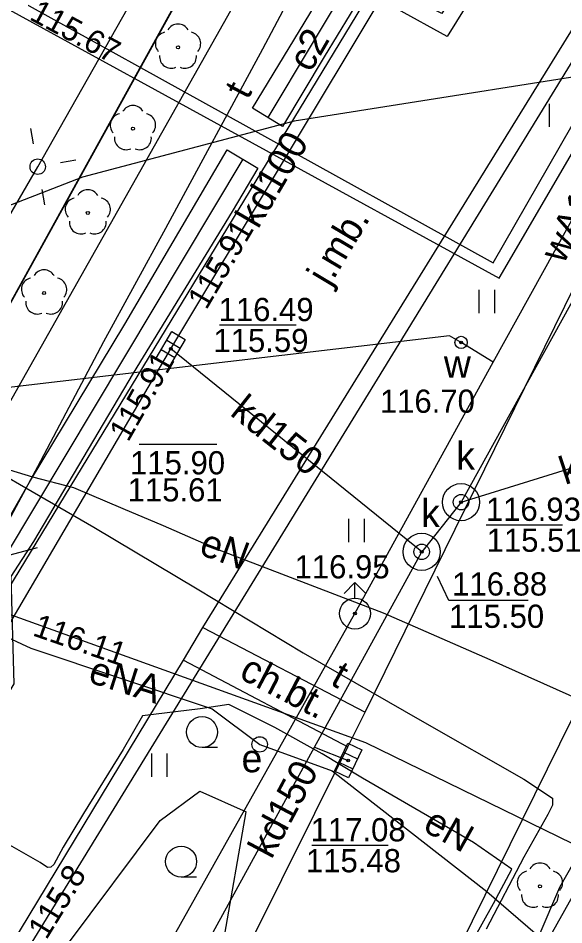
# Model space of a CAD drawing. Extents: x 6434771 to 6436222, y 5663454 to 5664782.
# Drawn here: x 6435311.21 to 6435328.82, y 5664009.43 to 5664038.73 of the extents above; entities that cross this region are included whole.
import ezdxf

# ---------------------------------------------------------------- set-up
doc = ezdxf.new("R2010")
doc.units = 0
for name, color, linetype in [('Warstwa 1', 7, 'Continuous'), ('Warstwa 10', 7, 'Continuous'), ('Warstwa 11', 7, 'Continuous'), ('Warstwa 12', 7, 'Continuous'), ('Warstwa 13', 7, 'Continuous'), ('Warstwa 14', 7, 'Continuous'), ('Warstwa 15', 7, 'Continuous'), ('Warstwa 19', 7, 'Continuous'), ('Warstwa 2', 7, 'Continuous'), ('Warstwa 4', 7, 'Continuous'), ('Warstwa 5', 7, 'Continuous'), ('Warstwa 6', 7, 'Continuous'), ('Warstwa 7', 7, 'Continuous'), ('Warstwa 8', 7, 'Continuous'), ('Warstwa 9', 7, 'Continuous')]:
    doc.layers.add(name, color=color, linetype=linetype)

msp = doc.modelspace()

# ---------------------------------------------------------------- linework, layer by layer
at = {"layer": 'Warstwa 1'}
msp.add_line((6435307.31, 5664022.93), (6435337.33, 5664077.34), dxfattribs=at)
msp.add_line((6435307.31, 5664022.93), (6435337.33, 5664077.34), dxfattribs=at)
at = {"layer": 'Warstwa 10'}
msp.add_lwpolyline([(6435512.08, 5664031.68), (6435519.26, 5664044.9), (6435520.43, 5664047.46), (6435517.52, 5664049.32), (6435488.86, 5664065.55), (6435459.11, 5664082.2), (6435427.46, 5664100.1), (6435402.03, 5664114.43), (6435399.19, 5664115.75), (6435391.2, 5664109.31), (6435384.85, 5664113.55), (6435364.69, 5664124.71), (6435341.99, 5664084.56), (6435345.46, 5664082.7), (6435349.36, 5664079.95), (6435341.23, 5664057.14), (6435338.72, 5664053.07), (6435311.53, 5664008.68), (6435286.89, 5663965.43), (6435277.879, 5663970.039)], dxfattribs=at)
at = {"layer": 'Warstwa 11'}
for centre in [(6435316.368, 5664037.79), (6435314.912, 5664035.157), (6435313.456, 5664032.436), (6435312.045, 5664029.847), (6435328.052, 5664010.68)]:
    msp.add_circle(centre, 0.05, dxfattribs=at)
for centre, start, end in [((6435316.368, 5664038.165), 30.1471, 149.8529), ((6435316.011, 5664037.906), 102.1471, 221.8529), ((6435316.725, 5664037.906), 318.1471, 77.8529), ((6435316.148, 5664037.487), 174.1471, 293.8529), ((6435316.588, 5664037.487), 246.1471, 5.8529), ((6435314.912, 5664035.532), 30.1471, 149.8529), ((6435314.555, 5664035.273), 102.1471, 221.8529), ((6435315.269, 5664035.273), 318.1471, 77.8529), ((6435314.692, 5664034.854), 174.1471, 293.8529), ((6435315.132, 5664034.854), 246.1471, 5.8529), ((6435313.456, 5664032.811), 30.1471, 149.8529), ((6435313.099, 5664032.552), 102.1471, 221.8529), ((6435313.813, 5664032.552), 318.1471, 77.8529), ((6435313.236, 5664032.133), 174.1471, 293.8529), ((6435313.676, 5664032.133), 246.1471, 5.8529), ((6435311.688, 5664029.963), 102.1471, 221.8529), ((6435312.045, 5664030.222), 30.1471, 149.8529), ((6435312.402, 5664029.963), 318.1471, 77.8529), ((6435311.825, 5664029.544), 174.1471, 293.8529), ((6435312.265, 5664029.544), 246.1471, 5.8529), ((6435328.052, 5664011.055), 30.1471, 149.8529), ((6435327.695, 5664010.796), 102.1471, 221.8529), ((6435328.409, 5664010.796), 318.1471, 77.8529), ((6435327.832, 5664010.377), 174.1471, 293.8529), ((6435328.272, 5664010.377), 246.1471, 5.8529)]:
    msp.add_arc(centre, 0.375, start, end, dxfattribs=at)
at = {"layer": 'Warstwa 12'}
for points in [[(6435278.792, 5664045.606), (6435306.174, 5664030.715), (6435310.762, 5664039.58), (6435326.537, 5664030.819), (6435334.863, 5664045.339), (6435327.866, 5664049.763), (6435337.94, 5664067.26), (6435339.34, 5664069.75), (6435339.788, 5664070.6), (6435338.171, 5664071.64), (6435342.787, 5664079.615), (6435347.358, 5664077.139), (6435347.256, 5664076.95)], [(6435278.788, 5664045.214), (6435306.298, 5664030.183), (6435310.786, 5664039.079), (6435326.731, 5664030.326), (6435335.504, 5664045.391), (6435328.338, 5664049.948), (6435338.48, 5664067.34), (6435339.93, 5664069.91), (6435340.35, 5664070.734), (6435338.792, 5664071.772), (6435343.051, 5664079.121), (6435347.191, 5664076.832), (6435347.358, 5664077.139)], [(6435306.82, 5664025.26), (6435311.84, 5664033.93), (6435316.74, 5664042.59), (6435321.09, 5664050.27), (6435325.45, 5664058.66), (6435330.14, 5664066.9), (6435332.67, 5664071.99), (6435333.39, 5664072.12), (6435334.16, 5664072.63), (6435335.42, 5664074.27), (6435335.81, 5664072.89)], [(6435300.942, 5664004.189), (6435304.011, 5664009.98), (6435304.205, 5664010.301), (6435304.49, 5664010.572), (6435305.124, 5664011.694), (6435308.832, 5664018.648), (6435311.845, 5664024.247), (6435313.978, 5664028.279), (6435315.973, 5664031.948), (6435319.103, 5664037.735), (6435321.271, 5664041.831), (6435323.211, 5664045.345), (6435325.149, 5664048.962), (6435327.394, 5664053.139), (6435330.275, 5664058.547), (6435335.238, 5664067.489), (6435366.224, 5664049.474), (6435370.798, 5664046.974), (6435372.707, 5664045.907), (6435376.757, 5664043.653), (6435379.577, 5664042.043), (6435383.638, 5664039.875)], [(6435326.979, 5664047.796), (6435325.441, 5664045.263), (6435327.864, 5664043.696), (6435324.884, 5664038.883), (6435322.134, 5664040.317), (6435319.264, 5664035.516)], [(6435326.538, 5664027.619), (6435336.445, 5664045.52)], [(6435385.671, 5664033.295), (6435377.306, 5664037.016), (6435363.665, 5664038.681), (6435361.884, 5664039.482), (6435356.264, 5664039.51), (6435350.296, 5664039.692), (6435339.967, 5664038.187), (6435332.777, 5664037.404), (6435320.122, 5664035.406), (6435313.28, 5664033.589), (6435306.799, 5664031.077), (6435303.459, 5664028.667), (6435294.85, 5664014.671), (6435292.827, 5664013.615), (6435281.439, 5663993.992), (6435278.103, 5663988.621)], [(6435279.078, 5664036.132), (6435305.35, 5664021.284), (6435311.616, 5664018.378), (6435317.471, 5664016.418), (6435317.472, 5664016.418), (6435319.006, 5664015.263), (6435321.339, 5664014.411), (6435326.332, 5664010.51), (6435334.666, 5664003.329)], [(6435287.956, 5664035.256), (6435295.13, 5664031.286), (6435301.243, 5664027.89), (6435306.218, 5664025.146), (6435307.704, 5664024.267), (6435308.227, 5664024.036), (6435308.678, 5664024.067), (6435309.168, 5664024.231), (6435309.696, 5664024.337), (6435310.072, 5664024.332), (6435310.297, 5664024.251), (6435310.502, 5664024.107), (6435311.659, 5664023.435), (6435313.653, 5664022.279), (6435316.986, 5664020.287), (6435320.409, 5664018.221), (6435324.252, 5664016.013), (6435327.53, 5664014.139), (6435328.461, 5664013.526), (6435328.459, 5664013.301), (6435328.305, 5664013.002), (6435327.536, 5664011.619), (6435326.311, 5664009.291)], [(6435318.461, 5664034.173), (6435310.792, 5664021.345), (6435310.423, 5664020.729), (6435310.494, 5664017.36), (6435304.363, 5664006.947), (6435286.675, 5664016.854), (6435278.495, 5664020.988)], [(6435326.538, 5664027.619), (6435325.506, 5664028.251), (6435325.129, 5664028.466), (6435278.519, 5664022.996)], [(6435289.534, 5663961.477), (6435322.08, 5664019.492), (6435326.538, 5664027.619)], [(6435310.925, 5664024.14), (6435311.67, 5664023.911), (6435312.999, 5664023.561), (6435314.589, 5664022.884), (6435315.885, 5664022.339), (6435317.63, 5664021.575), (6435322.991, 5664019.511), (6435326.433, 5664018.006), (6435329.39, 5664016.684)], [(6435409.774, 5664012.614), (6435408.304, 5664014.331), (6435407.724, 5664014.288), (6435407.297, 5664014.573), (6435397.64, 5664020.69), (6435397.222, 5664020.855), (6435396.519, 5664020.573), (6435366.851, 5664012.681), (6435342.945, 5664006.489), (6435342.251, 5664006.168), (6435341.528, 5664005.987), (6435322.43, 5664015.318), (6435309.126, 5664020.108), (6435308.369, 5664020.308), (6435307.798, 5664020.225), (6435304.567, 5664011.943), (6435286.062, 5663977.675), (6435285.778, 5663976.98), (6435285.346, 5663976.354), (6435277.786, 5663962.369)], [(6435325.143, 5664007.595), (6435326.551, 5664010.128), (6435327.145, 5664011.229), (6435325.905, 5664012.096), (6435322.326, 5664014.172), (6435321.021, 5664014.962), (6435319.49, 5664015.813), (6435318.004, 5664016.553), (6435317.087, 5664016.409), (6435315.217, 5664016.187), (6435314.597, 5664015.098), (6435313.315, 5664013.028), (6435312.658, 5664011.938), (6435312.355, 5664011.388), (6435312.264, 5664011.299), (6435312.16, 5664011.287), (6435311.918, 5664011.444), (6435310.792, 5664012.09)], [(6435330.042, 5664013.031), (6435328.686, 5664010.638), (6435326.646, 5664005.876)]]:
    msp.add_lwpolyline(points, dxfattribs=at)
at = {"layer": 'Warstwa 14'}
for p, q in [((6435317.708, 5664028.816), (6435320.186, 5664028.816)), ((6435315.111, 5664024.96), (6435317.626, 5664024.96)), ((6435326.31, 5664022.362), (6435328.783, 5664022.362)), ((6435320.691, 5664012.006), (6435323.148, 5664012.006))]:
    msp.add_line(p, q, dxfattribs=at)
msp.add_lwpolyline([(6435327.669, 5664019.912), (6435325.113, 5664019.912), (6435324.747, 5664020.688)], dxfattribs=at)
for centre in [(6435316.133, 5664028.044), (6435316.133, 5664028.044), (6435316.133, 5664028.044), (6435325.504, 5664023.091), (6435324.234, 5664021.486), (6435321.863, 5664014.744)]:
    msp.add_circle(centre, 0.045, dxfattribs=at)
at = {"layer": 'Warstwa 15'}
for centre in [(6435325.504, 5664023.091), (6435324.234, 5664021.486)]:
    msp.add_circle(centre, 0.6, dxfattribs=at)
at = {"layer": 'Warstwa 19'}
msp.add_lwpolyline([(6435311.816, 5664021.62), (6435309.768, 5664021.07)], dxfattribs=at)
at = {"layer": 'Warstwa 2'}
msp.add_circle((6435311.84, 5664033.93), 0.25, dxfattribs=at)
at = {"layer": 'Warstwa 4'}
for p, q in [((6435316.006, 5664028.322), (6435316.437, 5664028.068)), ((6435315.829, 5664028.02), (6435316.26, 5664027.766)), ((6435321.712, 5664015.009), (6435322.164, 5664014.795)), ((6435321.562, 5664014.693), (6435322.014, 5664014.479))]:
    msp.add_line(p, q, dxfattribs=at)
for points in [[(6435311.708, 5664034.668), (6435311.619, 5664035.16)], [(6435312.578, 5664034.062), (6435313.07, 5664034.151)], [(6435311.972, 5664033.192), (6435312.061, 5664032.7)], [(6435321.726, 5664020.138), (6435322.08, 5664020.492)], [(6435322.434, 5664020.138), (6435322.08, 5664020.492)], [(6435322.08, 5664019.992), (6435322.08, 5664020.492)]]:
    msp.add_lwpolyline(points, dxfattribs=at)
for points in [[(6435315.664, 5664027.74), (6435316.171, 5664028.602), (6435316.602, 5664028.348), (6435316.095, 5664027.486)], [(6435321.423, 5664014.399), (6435321.851, 5664015.303), (6435322.303, 5664015.089), (6435321.875, 5664014.185)]]:
    msp.add_lwpolyline(points, close=True, dxfattribs=at)
for centre, radius in [((6435325.506, 5664028.251), 0.2), ((6435325.504, 5664023.091), 0.25), ((6435324.234, 5664021.486), 0.25), ((6435322.08, 5664019.492), 0.5), ((6435319.006, 5664015.263), 0.25)]:
    msp.add_circle(centre, radius, dxfattribs=at)
at = {"layer": 'Warstwa 5'}
for p, q in [((6435307.937, 5664021.003), (6435334.83, 5664068.71)), ((6435317.164, 5664019.041), (6435340.329, 5664056.583)), ((6435322.412, 5664016.308), (6435340.624, 5664053.412)), ((6435328.361, 5664035.216), (6435328.361, 5664035.966)), ((6435326.092, 5664029.198), (6435326.092, 5664029.948)), ((6435326.592, 5664029.198), (6435326.592, 5664029.948)), ((6435321.885, 5664021.802), (6435321.885, 5664022.552)), ((6435322.385, 5664021.802), (6435322.385, 5664022.552)), ((6435317.164, 5664019.041), (6435322.412, 5664016.308)), ((6435310.521, 5664008.021), (6435316.541, 5664017.989)), ((6435316.541, 5664017.989), (6435321.848, 5664015.185)), ((6435315.913, 5664003.236), (6435321.848, 5664015.185)), ((6435315.522, 5664014.217), (6435315.522, 5664014.967)), ((6435316.022, 5664014.217), (6435316.022, 5664014.967)), ((6435315.789, 5664012.808), (6435317.07, 5664013.752)), ((6435317.07, 5664013.752), (6435318.572, 5664013.084)), ((6435317.852, 5664008.953), (6435318.572, 5664013.084)), ((6435310.735, 5664006.037), (6435315.789, 5664012.808))]:
    msp.add_line(p, q, dxfattribs=at)
at = {"layer": 'Warstwa 6'}
for p, q in [((6435317.643, 5664015.161), (6435317.143, 5664015.161)), ((6435316.969, 5664010.976), (6435316.469, 5664010.976))]:
    msp.add_line(p, q, dxfattribs=at)
for points in [[(6435387.426, 5664119.857), (6435363.609, 5664077.113), (6435362.895, 5664071.011), (6435359.421, 5664064.863), (6435337.33, 5664077.34), (6435307.31, 5664022.93), (6435223.26, 5664070.16)], [(6435223.26, 5664070.16), (6435307.31, 5664022.93), (6435337.33, 5664077.34), (6435336.307, 5664077.923), (6435333.567, 5664073.026), (6435333.003, 5664072.682), (6435332.495, 5664072.819), (6435330.022, 5664074.239), (6435320.678, 5664057.461), (6435321.313, 5664057.023), (6435321.342, 5664056.063), (6435314.934, 5664044.729), (6435314.45, 5664044.365), (6435313.68, 5664044.405), (6435302.267, 5664050.793), (6435301.894, 5664051.367), (6435302.093, 5664052.155), (6435287.103, 5664060.556)]]:
    msp.add_lwpolyline(points, dxfattribs=at)
for centre, radius in [((6435325.506, 5664028.251), 0.045), ((6435316.133, 5664028.044), 0.045), ((6435325.504, 5664023.091), 0.045), ((6435324.234, 5664021.486), 0.045), ((6435322.08, 5664019.492), 0.045), ((6435317.143, 5664015.661), 0.5), ((6435321.863, 5664014.744), 0.045), ((6435316.469, 5664011.476), 0.5)]:
    msp.add_circle(centre, radius, dxfattribs=at)
at = {"layer": 'Warstwa 7'}
for points in [[(6435342.486, 5664053.827), (6435325.504, 5664023.091), (6435324.234, 5664021.486)], [(6435316.133, 5664028.044), (6435323.155, 5664039.75), (6435327.145, 5664040.582)], [(6435289.173, 5663982.006), (6435316.133, 5664028.044)], [(6435324.234, 5664021.486), (6435316.133, 5664028.044)], [(6435325.504, 5664023.091), (6435333.314, 5664025.517)], [(6435307.75, 5663991.404), (6435320.777, 5664015.176), (6435324.234, 5664021.486)], [(6435320.777, 5664015.176), (6435321.863, 5664014.744)]]:
    msp.add_lwpolyline(points, dxfattribs=at)
at = {"layer": 'Warstwa 8'}
for p, q in [((6435308.287, 5664015.998), (6435334.296, 5664058.866)), ((6435317.164, 5664019.041), (6435340.329, 5664056.583)), ((6435322.412, 5664016.308), (6435340.624, 5664053.412)), ((6435321.195, 5664000.082), (6435345.246, 5664048.874)), ((6435322.814, 5663999.092), (6435349.697, 5664047.26)), ((6435316.541, 5664017.989), (6435317.164, 5664019.041)), ((6435310.521, 5664008.021), (6435316.541, 5664017.989)), ((6435321.848, 5664015.185), (6435322.412, 5664016.308)), ((6435315.913, 5664003.236), (6435321.848, 5664015.185))]:
    msp.add_line(p, q, dxfattribs=at)
msp.add_lwpolyline([(6435326.525, 5664048.07), (6435327.431, 5664047.52), (6435326.172, 5664045.464), (6435327.773, 5664044.479), (6435328.639, 5664043.886), (6435327.109, 5664041.46), (6435325.057, 5664038.132), (6435323.455, 5664039.025), (6435322.34, 5664039.555), (6435321.083, 5664037.485), (6435319.745, 5664035.23), (6435318.768, 5664035.817), (6435321.137, 5664039.727), (6435321.929, 5664041.08), (6435324.711, 5664039.633), (6435325.992, 5664041.703), (6435327.088, 5664043.507), (6435325.577, 5664044.512), (6435324.71, 5664045.06)], close=True, dxfattribs=at)
msp.add_lwpolyline([(6435290.908, 5664015.153), (6435297.796, 5664011.265), (6435302.194, 5664008.728), (6435304.192, 5664007.63), (6435306.046, 5664010.791), (6435309.014, 5664015.882), (6435309.926, 5664017.498), (6435309.877, 5664020.772), (6435311.569, 5664023.735), (6435314.651, 5664028.84), (6435317.954, 5664034.472), (6435318.947, 5664033.886), (6435318.116, 5664032.484), (6435314.92, 5664027.264), (6435311.7, 5664021.819), (6435310.97, 5664020.685), (6435311.063, 5664017.221), (6435309.553, 5664014.682), (6435306.997, 5664010.354), (6435304.533, 5664006.265), (6435302.931, 5664007.16), (6435299.704, 5664009.015), (6435297.041, 5664010.432), (6435292.153, 5664013.176)], dxfattribs=at)
at = {"layer": 'Warstwa 9'}
for p, q in [((6435307.937, 5664021.003), (6435334.83, 5664068.71)), ((6435308.287, 5664015.998), (6435334.296, 5664058.866)), ((6435316.541, 5664017.989), (6435317.164, 5664019.041)), ((6435317.164, 5664019.041), (6435322.412, 5664016.308)), ((6435316.541, 5664017.989), (6435321.848, 5664015.185)), ((6435321.848, 5664015.185), (6435322.412, 5664016.308))]:
    msp.add_line(p, q, dxfattribs=at)

# ---------------------------------------------------------------- texts
at = {"layer": 'Warstwa 13'}
for s, rotation, p in [('c2', 59.8168, (6435320.647, 5664036.946)), ('t', 62.2805, (6435318.62, 5664036.066)), ('wA175', 61.7305, (6435328.809, 5664030.757)), ('eN', 339.6379, (6435317.006, 5664021.421)), ('eNA', 342.1761, (6435313.427, 5664017.287)), ('t', 330.8086, (6435321.245, 5664017.22)), ('eN', 330.5852, (6435324.23, 5664012.5))]:
    msp.add_text(s, height=0.9, rotation=rotation, dxfattribs=at).set_placement(p)
at = {"layer": 'Warstwa 14'}
for s, rotation, p in [('115.67', 331.6452, (6435311.537, 5664038.704)), ('115.91', 59.5532, (6435317.283, 5664029.279)), ('115.91', 60.384, (6435314.758, 5664025.007)), ('116.11', 340.887, (6435311.641, 5664018.792)), ('115.8', 58.5105, (6435312.119, 5664008.924))]:
    msp.add_text(s, height=0.75, rotation=rotation, dxfattribs=at).set_placement(p)
for s, p in [('115.59', (6435317.512, 5664027.941)), ('115.90', (6435314.82, 5664023.989)), ('115.61', (6435314.742, 5664023.114)), ('115.51', (6435326.33, 5664021.487)), ('115.50', (6435325.119, 5664019.029)), ('115.48', (6435320.497, 5664011.131))]:
    msp.add_text(s, height=0.75, dxfattribs=at).set_placement(p)
at = {"layer": 'Warstwa 5'}
for s, p in [('w', (6435324.95, 5664027.109)), ('k', (6435325.349, 5664024.144)), ('k', (6435324.216, 5664022.285)), ('e', (6435318.419, 5664014.363))]:
    msp.add_text(s, height=0.9, dxfattribs=at).set_placement(p)
at = {"layer": 'Warstwa 6'}
for s, p in [('116.49', (6435317.678, 5664028.941)), ('116.70', (6435322.883, 5664025.978)), ('116.93', (6435326.305, 5664022.487)), ('116.95', (6435320.13, 5664020.627)), ('116.88', (6435325.216, 5664020.073)), ('117.08', (6435320.649, 5664012.131))]:
    msp.add_text(s, height=0.75, dxfattribs=at).set_placement(p)
at = {"layer": 'Warstwa 7'}
for s, rotation, p in [('kd100', 59.5532, (6435318.951, 5664031.89)), ('kd150', 321.6986, (6435318.013, 5664025.924)), ('kd150', 17.945, (6435328.856, 5664023.644)), ('kd150', 61.9711, (6435319.384, 5664011.526))]:
    msp.add_text(s, height=0.9, rotation=rotation, dxfattribs=at).set_placement(p)
at = {"layer": 'Warstwa 8'}
msp.add_text('j.mb.', height=0.9, rotation=59.1522, dxfattribs=at).set_placement((6435321.252, 5664030.029))
at = {"layer": 'Warstwa 9'}
msp.add_text('ch.bt.', height=0.9, rotation=332.4931, dxfattribs=at).set_placement((6435318.301, 5664017.42))

doc.saveas('drawing.dxf')
